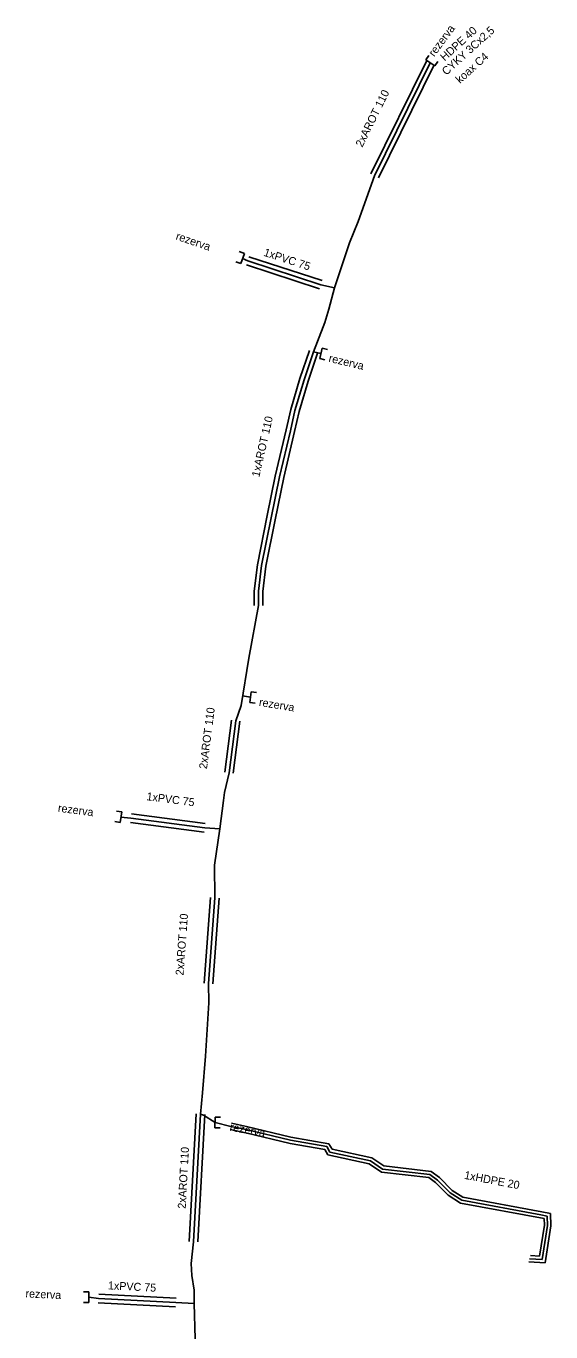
# Model space of a CAD drawing. Extents: x -651943 to -618711, y -1138561 to -1100552.
# Drawn here: x -631758.3 to -631709.1, y -1114646.4 to -1114524.1 of the extents above; entities that cross this region are included whole.
import ezdxf

# ---------------------------------------------------------------- set-up
doc = ezdxf.new("R2010")
doc.units = 0
for name, color, linetype in [('KT optika', 7, 'Continuous'), ('KT trasa', 7, 'Continuous'), ('KT zařízení', 7, 'Continuous')]:
    doc.layers.add(name, color=color, linetype=linetype)

# ---------------------------------------------------------------- blocks, each defined once
blk = doc.blocks.new('TVREZ')
at = {"layer": 'KT zařízení'}
for p, q in [((-0.05, 0.05), (0, 0.05)), ((0, -0.05), (0, 0.05)), ((-0.05, -0.05), (0, -0.05))]:
    blk.add_line(p, q, dxfattribs=at)

msp = doc.modelspace()

# ---------------------------------------------------------------- linework, layer by layer
at = {"layer": 'KT optika'}
for p, q in [((-631725.61, -1114538.1), (-631720.39, -1114527.53)), ((-631725.61, -1114538.1), (-631727.15, -1114542.37)), ((-631727.15, -1114542.37), (-631727.96, -1114544.38)), ((-631727.96, -1114544.38), (-631729.37, -1114548.6)), ((-631729.37, -1114548.6), (-631729.9, -1114550.6)), ((-631729.9, -1114550.6), (-631730.27, -1114551.83)), ((-631730.27, -1114551.83), (-631730.97, -1114553.63)), ((-631731.35, -1114554.6), (-631732.23, -1114557.22)), ((-631730.97, -1114553.63), (-631731.35, -1114554.6)), ((-631732.23, -1114557.22), (-631733.08, -1114560.08)), ((-631733.08, -1114560.08), (-631733.5, -1114561.99)), ((-631733.5, -1114561.99), (-631734.53, -1114566.29)), ((-631734.53, -1114566.29), (-631735.31, -1114570.14)), ((-631735.31, -1114570.14), (-631736.21, -1114574.62)), ((-631736.21, -1114574.62), (-631736.5, -1114577.02)), ((-631736.5, -1114577.02), (-631736.5, -1114578.36)), ((-631736.5, -1114578.36), (-631737.4, -1114583.29)), ((-631737.4, -1114583.29), (-631738.13, -1114587.71)), ((-631738.13, -1114587.71), (-631738.63, -1114589.15)), ((-631738.63, -1114589.15), (-631739.26, -1114594.02)), ((-631739.26, -1114594.02), (-631739.68, -1114595.87)), ((-631739.68, -1114595.87), (-631739.78, -1114596.64)), ((-631739.78, -1114596.64), (-631740.11, -1114599.27)), ((-631740.11, -1114599.27), (-631740.62, -1114602.69)), ((-631740.62, -1114602.69), (-631740.59, -1114605.73)), ((-631741.19, -1114613.78), (-631740.59, -1114605.73)), ((-631741.19, -1114613.78), (-631741.16, -1114615.57)), ((-631741.16, -1114615.57), (-631741.45, -1114620.57)), ((-631741.45, -1114620.57), (-631741.75, -1114624.02)), ((-631741.75, -1114624.02), (-631741.94, -1114626.01)), ((-631742.58, -1114637.96), (-631741.94, -1114626.01)), ((-631742.58, -1114637.96), (-631742.81, -1114639.99)), ((-631742.81, -1114639.99), (-631742.76, -1114641.11)), ((-631742.76, -1114641.11), (-631742.54, -1114642.49)), ((-631742.54, -1114642.49), (-631742.53, -1114643.76)), ((-631751.49, -1114643.28), (-631752.4, -1114643.17)), ((-631744.24, -1114643.65), (-631751.49, -1114643.28)), ((-631742.53, -1114643.76), (-631744.24, -1114643.65)), ((-631742.53, -1114643.76), (-631742.42, -1114647.07))]:
    msp.add_line(p, q, dxfattribs=at)
at = {"layer": 'KT trasa'}
for p, q in [((-631725.61, -1114538.1), (-631720.39, -1114527.53)), ((-631725.61, -1114538.1), (-631727.15, -1114542.37)), ((-631727.15, -1114542.37), (-631727.96, -1114544.38)), ((-631727.96, -1114544.38), (-631729.37, -1114548.6)), ((-631737.51, -1114546.06), (-631737.98, -1114545.84)), ((-631730.65, -1114548.3), (-631737.51, -1114546.06)), ((-631729.37, -1114548.6), (-631730.65, -1114548.3)), ((-631729.37, -1114548.6), (-631729.9, -1114550.6)), ((-631729.9, -1114550.6), (-631730.27, -1114551.83)), ((-631730.27, -1114551.83), (-631730.97, -1114553.63)), ((-631731.35, -1114554.6), (-631732.23, -1114557.22)), ((-631730.97, -1114553.63), (-631731.35, -1114554.6)), ((-631731.35, -1114554.6), (-631730.64, -1114554.74)), ((-631732.23, -1114557.22), (-631733.08, -1114560.08)), ((-631733.08, -1114560.08), (-631733.5, -1114561.99)), ((-631733.5, -1114561.99), (-631734.53, -1114566.29)), ((-631734.53, -1114566.29), (-631735.31, -1114570.14)), ((-631735.31, -1114570.14), (-631736.21, -1114574.62)), ((-631736.21, -1114574.62), (-631736.5, -1114577.02)), ((-631736.5, -1114577.02), (-631736.5, -1114578.36)), ((-631736.5, -1114578.36), (-631737.4, -1114583.29)), ((-631737.4, -1114583.29), (-631738.13, -1114587.71)), ((-631738.13, -1114587.71), (-631738.63, -1114589.15)), ((-631737.98, -1114586.82), (-631737.24, -1114586.94)), ((-631738.63, -1114589.15), (-631739.26, -1114594.02)), ((-631739.26, -1114594.02), (-631739.68, -1114595.87)), ((-631739.68, -1114595.87), (-631739.78, -1114596.64)), ((-631739.78, -1114596.64), (-631740.11, -1114599.27)), ((-631748.45, -1114598.28), (-631749.39, -1114598.18)), ((-631741.54, -1114599.19), (-631748.45, -1114598.28)), ((-631740.11, -1114599.27), (-631741.54, -1114599.19)), ((-631740.11, -1114599.27), (-631740.62, -1114602.69)), ((-631740.62, -1114602.69), (-631740.59, -1114605.73)), ((-631741.19, -1114613.78), (-631740.59, -1114605.73)), ((-631741.19, -1114613.78), (-631741.16, -1114615.57)), ((-631741.16, -1114615.57), (-631741.45, -1114620.57)), ((-631741.45, -1114620.57), (-631741.75, -1114624.02)), ((-631741.75, -1114624.02), (-631741.94, -1114626.01)), ((-631742.58, -1114637.96), (-631741.94, -1114626.01)), ((-631741.94, -1114626.01), (-631741.66, -1114626.12)), ((-631741.66, -1114626.12), (-631740.57, -1114626.79)), ((-631740.57, -1114626.79), (-631739.09, -1114627.16)), ((-631739.09, -1114627.16), (-631737.66, -1114627.46)), ((-631737.66, -1114627.46), (-631733.5, -1114628.46)), ((-631733.5, -1114628.46), (-631730.09, -1114629.05)), ((-631730.09, -1114629.05), (-631729.8, -1114629.57)), ((-631729.8, -1114629.57), (-631726, -1114630.38)), ((-631726, -1114630.38), (-631724.86, -1114631.15)), ((-631724.86, -1114631.15), (-631720.42, -1114631.66)), ((-631720.42, -1114631.66), (-631719.72, -1114632.18)), ((-631719.72, -1114632.18), (-631718.53, -1114633.38)), ((-631718.53, -1114633.38), (-631717.44, -1114634.07)), ((-631717.44, -1114634.07), (-631710.02, -1114635.44)), ((-631710.02, -1114635.44), (-631709.43, -1114635.57)), ((-631709.39, -1114636.44), (-631709.89, -1114639.62)), ((-631709.43, -1114635.57), (-631709.39, -1114636.44)), ((-631742.58, -1114637.96), (-631742.81, -1114639.99)), ((-631742.81, -1114639.99), (-631742.76, -1114641.11)), ((-631709.89, -1114639.62), (-631711.08, -1114639.56)), ((-631742.76, -1114641.11), (-631742.54, -1114642.49)), ((-631742.54, -1114642.49), (-631742.53, -1114643.76)), ((-631751.49, -1114643.28), (-631752.4, -1114643.17)), ((-631744.24, -1114643.65), (-631751.49, -1114643.28)), ((-631742.53, -1114643.76), (-631744.24, -1114643.65)), ((-631742.53, -1114643.76), (-631742.42, -1114647.07))]:
    msp.add_line(p, q, dxfattribs=at)
at = {"layer": 'KT zařízení'}
for p, q in [((-631725.97, -1114537.92), (-631720.75, -1114527.35)), ((-631725.97, -1114537.92), (-631720.75, -1114527.35)), ((-631725.25, -1114538.28), (-631720.03, -1114527.71)), ((-631725.25, -1114538.28), (-631720.03, -1114527.71)), ((-631730.53, -1114547.92), (-631737.39, -1114545.68)), ((-631730.53, -1114547.92), (-631737.39, -1114545.68)), ((-631730.77, -1114548.68), (-631737.63, -1114546.44)), ((-631730.77, -1114548.68), (-631737.63, -1114546.44)), ((-631731.73, -1114554.47), (-631732.61, -1114557.09)), ((-631731.73, -1114554.47), (-631732.61, -1114557.09)), ((-631730.97, -1114554.73), (-631731.85, -1114557.35)), ((-631730.97, -1114554.73), (-631731.85, -1114557.35)), ((-631732.61, -1114557.09), (-631733.47, -1114559.98)), ((-631732.61, -1114557.09), (-631733.47, -1114559.98)), ((-631731.85, -1114557.35), (-631732.69, -1114560.18)), ((-631731.85, -1114557.35), (-631732.69, -1114560.18)), ((-631733.47, -1114559.98), (-631733.89, -1114561.91)), ((-631733.47, -1114559.98), (-631733.89, -1114561.91)), ((-631732.69, -1114560.18), (-631733.11, -1114562.07)), ((-631732.69, -1114560.18), (-631733.11, -1114562.07)), ((-631733.89, -1114561.91), (-631734.93, -1114566.23)), ((-631733.89, -1114561.91), (-631734.93, -1114566.23)), ((-631733.11, -1114562.07), (-631734.13, -1114566.35)), ((-631733.11, -1114562.07), (-631734.13, -1114566.35)), ((-631734.93, -1114566.23), (-631735.68, -1114569.94)), ((-631734.93, -1114566.23), (-631735.68, -1114569.94)), ((-631734.13, -1114566.35), (-631734.94, -1114570.34)), ((-631734.13, -1114566.35), (-631734.94, -1114570.34)), ((-631735.68, -1114569.94), (-631736.6, -1114574.56)), ((-631735.68, -1114569.94), (-631736.6, -1114574.56)), ((-631734.94, -1114570.34), (-631735.81, -1114574.68)), ((-631734.94, -1114570.34), (-631735.81, -1114574.68)), ((-631736.6, -1114574.56), (-631736.9, -1114577)), ((-631736.6, -1114574.56), (-631736.9, -1114577)), ((-631735.81, -1114574.68), (-631736.1, -1114577.05)), ((-631735.81, -1114574.68), (-631736.1, -1114577.05)), ((-631736.9, -1114577), (-631736.9, -1114578.36)), ((-631736.9, -1114577), (-631736.9, -1114578.36)), ((-631736.1, -1114577.05), (-631736.1, -1114578.36)), ((-631736.1, -1114577.05), (-631736.1, -1114578.36)), ((-631739.03, -1114589.1), (-631739.66, -1114593.97)), ((-631739.03, -1114589.1), (-631739.66, -1114593.97)), ((-631738.23, -1114589.2), (-631738.86, -1114594.07)), ((-631738.23, -1114589.2), (-631738.86, -1114594.07)), ((-631741.59, -1114599.59), (-631748.5, -1114598.68)), ((-631741.59, -1114599.59), (-631748.5, -1114598.68)), ((-631741.49, -1114598.79), (-631748.4, -1114597.88)), ((-631741.49, -1114598.79), (-631748.4, -1114597.88)), ((-631741.59, -1114613.75), (-631740.99, -1114605.7)), ((-631741.59, -1114613.75), (-631740.99, -1114605.7)), ((-631740.79, -1114613.81), (-631740.19, -1114605.76)), ((-631740.79, -1114613.81), (-631740.19, -1114605.76)), ((-631742.98, -1114637.94), (-631742.34, -1114625.99)), ((-631742.98, -1114637.94), (-631742.34, -1114625.99)), ((-631742.18, -1114637.98), (-631741.54, -1114626.03)), ((-631742.18, -1114637.98), (-631741.54, -1114626.03)), ((-631739.03, -1114626.86), (-631737.63, -1114627.16)), ((-631739.15, -1114627.45), (-631737.69, -1114627.76)), ((-631737.69, -1114627.76), (-631733.54, -1114628.76)), ((-631737.63, -1114627.16), (-631733.46, -1114628.16)), ((-631733.46, -1114628.16), (-631729.9, -1114628.78)), ((-631733.54, -1114628.76), (-631730.28, -1114629.32)), ((-631730.28, -1114629.32), (-631729.99, -1114629.83)), ((-631729.9, -1114628.78), (-631729.6, -1114629.3)), ((-631729.6, -1114629.3), (-631725.88, -1114630.1)), ((-631729.99, -1114629.83), (-631726.12, -1114630.66)), ((-631725.88, -1114630.1), (-631724.75, -1114630.86)), ((-631726.12, -1114630.66), (-631724.97, -1114631.44)), ((-631724.97, -1114631.44), (-631720.53, -1114631.95)), ((-631724.75, -1114630.86), (-631720.31, -1114631.37)), ((-631720.31, -1114631.37), (-631719.52, -1114631.95)), ((-631720.53, -1114631.95), (-631719.91, -1114632.41)), ((-631719.91, -1114632.41), (-631718.72, -1114633.61)), ((-631719.52, -1114631.95), (-631718.34, -1114633.15)), ((-631718.72, -1114633.61), (-631717.55, -1114634.35)), ((-631718.34, -1114633.15), (-631717.33, -1114633.79)), ((-631717.33, -1114633.79), (-631709.95, -1114635.15)), ((-631717.55, -1114634.35), (-631709.72, -1114635.8)), ((-631709.95, -1114635.15), (-631709.14, -1114635.33)), ((-631709.14, -1114635.33), (-631709.09, -1114636.46)), ((-631709.69, -1114636.42), (-631710.14, -1114639.31)), ((-631709.72, -1114635.8), (-631709.69, -1114636.42)), ((-631709.09, -1114636.46), (-631709.63, -1114639.93)), ((-631709.63, -1114639.93), (-631711.15, -1114639.86)), ((-631710.14, -1114639.31), (-631711.01, -1114639.26)), ((-631744.26, -1114644.05), (-631751.51, -1114643.68)), ((-631744.26, -1114644.05), (-631751.51, -1114643.68)), ((-631744.22, -1114643.25), (-631751.47, -1114642.88)), ((-631744.22, -1114643.25), (-631751.47, -1114642.88))]:
    msp.add_line(p, q, dxfattribs=at)

# ---------------------------------------------------------------- block references
for p, xscale, yscale, rotation in [((-631720.39, -1114527.53), 10.000009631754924, 10.000009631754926, -124.45315997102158), ((-631720.39, -1114527.53), 10.000009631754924, 10.000009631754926, -124.45315997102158), ((-631737.98, -1114545.84), 10.000003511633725, 10.000003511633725, -18.803399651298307), ((-631737.98, -1114545.84), 10.000003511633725, 10.000003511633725, -18.803399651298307), ((-631730.64, -1114554.74), 9.999981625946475, 9.999981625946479, 166.53534739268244), ((-631730.64, -1114554.74), 9.999981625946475, 9.999981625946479, 166.53534739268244), ((-631737.24, -1114586.94), 10.000013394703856, 10.000013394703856, 172.6798007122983), ((-631737.24, -1114586.94), 10.000013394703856, 10.000013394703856, 172.6798007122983), ((-631749.39, -1114598.18), 9.99998360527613, 9.999983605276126, -7.873901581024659), ((-631749.39, -1114598.18), 9.99998360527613, 9.999983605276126, -7.873901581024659), ((-631740.57, -1114626.79), 10.000019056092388, 10.00001905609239, 178.82170955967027)]:
    msp.add_blockref('TVREZ', p, dxfattribs=dict(at, xscale=xscale, yscale=yscale, rotation=rotation))
at = {"layer": 'KT zařízení', "xscale": 10, "yscale": 10}
msp.add_blockref('TVREZ', (-631752.4, -1114643.17), dxfattribs=at)
msp.add_blockref('TVREZ', (-631752.4, -1114643.17), dxfattribs=at)

# ---------------------------------------------------------------- texts
at = {"layer": 'KT zařízení'}
for s, rotation, p in [('rezerva', 53.3616, (-631720.03, -1114526.99)), ('rezerva', 53.3616, (-631720.03, -1114526.99)), ('HDPE 40', 42.1376, (-631719.05, -1114527.4)), ('HDPE 40', 42.1376, (-631719.05, -1114527.4)), ('CYKY 3Cx2,5', 42.1376, (-631718.89, -1114528.73)), ('CYKY 3Cx2,5', 42.1376, (-631718.89, -1114528.73)), ('koax C4', 42.1376, (-631717.6, -1114529.5)), ('koax C4', 42.1376, (-631717.6, -1114529.5)), ('2xAROT 110', 63.7175, (-631726.77, -1114535.48)), ('2xAROT 110', 63.7175, (-631726.77, -1114535.48)), ('rezerva', 341.2024, (-631744.31, -1114544.05)), ('rezerva', 341.2024, (-631744.31, -1114544.05)), ('1xPVC 75', 341.9166, (-631736.07, -1114545.58)), ('1xPVC 75', 341.9166, (-631736.07, -1114545.58)), ('rezerva', 346.4641, (-631729.97, -1114555.51)), ('rezerva', 346.4641, (-631729.97, -1114555.51)), ('1xAROT 110', 77.1816, (-631736.42, -1114566.37)), ('1xAROT 110', 77.1816, (-631736.42, -1114566.37)), ('rezerva', 350.6002, (-631736.49, -1114587.75)), ('rezerva', 350.6002, (-631736.49, -1114587.75)), ('2xAROT 110', 82.629, (-631741.33, -1114593.71)), ('2xAROT 110', 82.629, (-631741.33, -1114593.71)), ('1xPVC 75', 352.4977, (-631747.02, -1114596.59)), ('1xPVC 75', 352.4977, (-631747.02, -1114596.59)), ('rezerva', 352.4977, (-631755.33, -1114597.67)), ('rezerva', 352.4977, (-631755.33, -1114597.67)), ('2xAROT 110', 85.7374, (-631743.53, -1114613.03)), ('2xAROT 110', 85.7374, (-631743.53, -1114613.03)), ('rezerva', 349.3777, (-631739.23, -1114627.55)), ('2xAROT 110', 86.9344, (-631743.32, -1114634.89)), ('2xAROT 110', 86.9344, (-631743.32, -1114634.89)), ('1xHDPE 20', 349.149, (-631717.25, -1114632.06)), ('1xHDPE 20', 349.149, (-631717.25, -1114632.06)), ('rezerva', 357.0785, (-631758.35, -1114643.17)), ('rezerva', 357.0785, (-631758.35, -1114643.17)), ('1xPVC 75', 357.0785, (-631750.62, -1114642.42)), ('1xPVC 75', 357.0785, (-631750.62, -1114642.42))]:
    msp.add_text(s, height=0.75, rotation=rotation, dxfattribs=at).set_placement(p)

doc.saveas('drawing.dxf')
